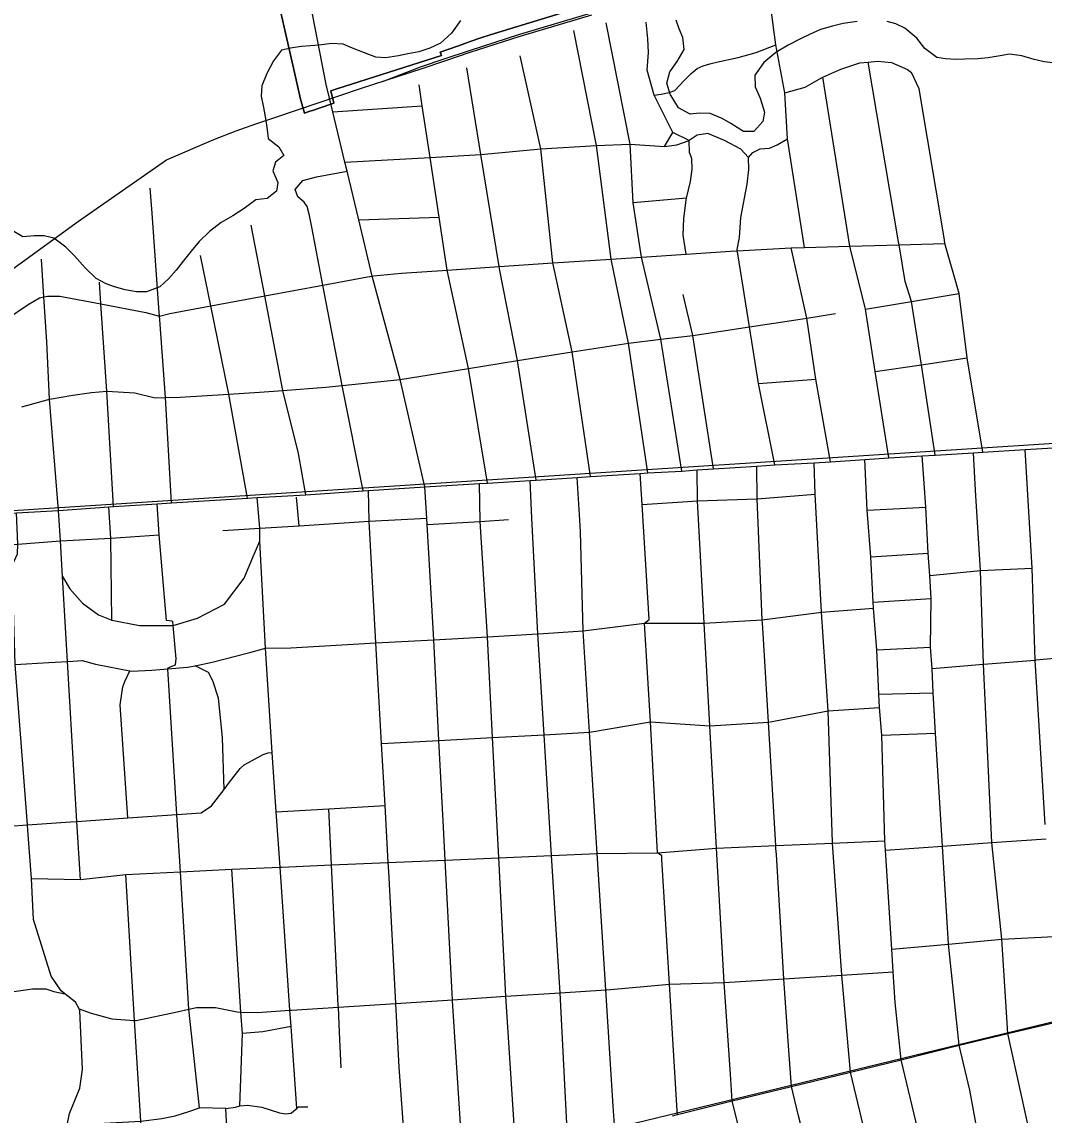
# Model space of a CAD drawing. Extents: x 114843 to 284848, y 317643 to 566895.
# Drawn here: x 182913 to 189137, y 380464 to 387123 of the extents above; entities that cross this region are included whole.
import ezdxf

# ---------------------------------------------------------------- set-up
doc = ezdxf.new("R2010")
doc.units = 0
for name, color, linetype in [('GM_X_City_Street', 7, 'Continuous'), ('GM_X_Corporation', 7, 'Continuous'), ('GM_X_County_Road', 7, 'Continuous'), ('GM_X_Minor_River', 7, 'Continuous'), ('GM_X_Rail_Line', 7, 'Continuous'), ('GM_X_US_Route', 7, 'Continuous')]:
    doc.layers.add(name, color=color, linetype=linetype)

msp = doc.modelspace()

# ---------------------------------------------------------------- linework, layer by layer
at = {"layer": 'GM_X_City_Street'}
for p, q in [((184805.5, 386575.4), (185350.9, 386612.7)), ((186825.3, 386363.4), (186876.1, 386449.6)), ((186959.9, 386048.9), (186635.5, 386020.8)), ((184963.8, 385917.7), (185453, 385934.2)), ((187397.5, 384920.8), (187746.3, 384947)), ((184601.2, 384052.7), (184585.5, 384229)), ((188060.1, 384148.2), (188417.1, 384168)), ((184136.9, 384024.7), (184361.5, 384040.2)), ((183455, 383979.2), (183749.4, 383998.9)), ((188082.3, 383864), (188431.3, 383887.6)), ((188096.8, 383588.2), (188448.6, 383610.3)), ((188117.3, 383298.7), (188445.6, 383315.2)), ((188130.8, 383027.8), (188460.3, 383036.8)), ((188148.1, 382778.8), (188475.5, 382790.5)), ((184153.7, 380504.6), (183994.8, 380508.6)), ((184177.5, 380101.9), (184153.7, 380504.6))]:
    msp.add_line(p, q, dxfattribs=at)
for points in [[(186930.3, 384387.4), (186803.4, 385191.5), (186685.2, 385690.6), (186635.5, 386020.8), (186616.5, 386377.6), (186470.2, 387118.1)], [(187498.1, 384424.3), (187397.5, 384920.8), (187342.4, 385265.4), (187271.3, 385710.1), (187268.3, 385729), (187267.2, 385735.9), (187282.5, 385809.2), (187290.2, 385932.2), (187328.7, 386134), (187338.1, 386224.2), (187337.6, 386297.1), (187290, 386348.2), (187191.7, 386399.8), (187089.2, 386443.9), (187024.9, 386432.1), (186976.6, 386400.2), (186876.1, 386449.6), (186762.3, 386677.5), (186720.3, 386829.6), (186728.6, 386935.7), (186724.5, 387020.1), (186714.7, 387120.7)], [(186724.4, 384375.5), (186605.6, 385165.9), (186503.4, 385667.4), (186501.6, 385678.3), (186410.7, 386370.4), (186272.8, 387070.3)], [(186762.3, 386677.5), (186804.4, 386682.8), (186853.6, 386693.8), (186887.9, 386704.8), (186945.4, 386765.3), (186987.9, 386807.7), (187024.9, 386838.7), (187061.9, 386856.2), (187101.9, 386867.9), (187141.8, 386876.8), (187274.6, 386906.3), (187384.4, 386937.1), (187504.2, 386983.8)], [(186375.9, 384353.5), (186264, 385113.3), (186145.5, 385654.5), (186072, 386350.8), (185946.3, 386916.2)], [(186044.7, 384332.4), (185929.8, 385059.7), (185822.2, 385609.5), (185818.4, 385632.6), (185708, 386315.4), (185622.6, 386844)], [(187558.4, 386690.4), (187681.8, 386725.9), (187781.2, 386781.9), (187788.5, 386785.3), (187898.6, 386835.5), (188015.6, 386873), (188066.3, 386878.5), (188122.1, 386884.7), (188208, 386874.7), (188305.3, 386832.4), (188328.9, 386813.8)], [(188472.5, 384484.2), (188390, 385034.7), (188328.8, 385419.4), (188290.8, 385542.6), (188253.4, 385765.1), (188250.4, 385782.7), (188066.3, 386878.5)], [(188190.6, 384467.3), (188108.7, 384993.7), (188048.8, 385373.2), (187953.9, 385757.1), (187788.5, 386785.3)], [(188763.5, 384502.3), (188668.5, 385077.6), (188619.9, 385468), (188533.2, 385772.6), (188529.3, 385796.3), (188376.8, 386714.5), (188328.9, 386813.8)], [(185748, 384313.6), (185631.4, 385011.6), (185501.5, 385611.4), (185453, 385934.2), (185398.3, 386297.8), (185350.9, 386612.7), (185331.8, 386740.1)], [(184879.4, 386268.3), (185398.3, 386297.8), (185708, 386315.4), (186072, 386350.8), (186410.7, 386370.4), (186616.5, 386377.6), (186825.3, 386363.4), (186901, 386373.3), (186976.6, 386400.2)], [(186957.8, 385708.8), (186938.5, 385823.5), (186942.8, 385925.7), (186957.3, 386037.8), (186959.9, 386048.9), (186983.8, 386151.6), (186993.4, 386225.6), (186992.9, 386289.8), (186985.3, 386308), (186977.7, 386328.3), (186976.6, 386400.2)], [(187337.6, 386297.1), (187362.4, 386327.8), (187407, 386350.8), (187465.1, 386353.5), (187511.7, 386374.6), (187574.9, 386410.6)], [(184576.3, 386102.8), (184624.4, 386157.6), (184706.8, 386179.2), (184892.7, 386213)], [(183824.1, 384193.3), (183787.5, 384835.5), (183752.5, 385308.4), (183750.8, 385331.4), (183747.3, 385381.2), (183706.1, 385958.6), (183693, 386111.1)], [(184991.3, 384267.2), (184861.9, 384908.1), (184745.7, 385519.6), (184678.4, 385873.5), (184665, 385944.3), (184650.2, 385998.9), (184630.7, 386025.4), (184593.4, 386058.3), (184576.3, 386102.8)], [(184641.1, 384241.9), (184597, 384494.4), (184501.9, 384878.6), (184391.5, 385454), (184309, 385884)], [(187677.3, 385749.6), (187953.9, 385757.1), (188253.4, 385765.1), (188533.2, 385772.6)], [(182685.8, 385223.2), (182951.9, 385402.5), (183021, 385443.1), (183047.3, 385448), (183069.2, 385452.1), (183143.4, 385452.5), (183393.6, 385404.8), (183668.1, 385352.5), (183750.8, 385331.4), (183814.3, 385347.2), (184063.3, 385393.3), (184391.5, 385454), (184745.7, 385519.6), (185016.9, 385569.7), (185045.7, 385575.1), (185053.6, 385576.5), (185224.3, 385592.8), (185501.5, 385611.4), (185818.4, 385632.6), (186145.5, 385654.5), (186501.6, 385678.3), (186685.2, 385690.6), (186957.8, 385708.8), (187226.9, 385726.8), (187268.3, 385729), (187597.3, 385746)], [(184286.6, 384221.5), (184173.4, 384856.3), (184063.3, 385393.3), (184000.4, 385700.3)], [(183136.1, 384147.5), (183080.2, 384824.8), (183065.3, 385174.1), (183047.3, 385448), (183032.2, 385677.8)], [(183471.2, 384170.7), (183430, 384874), (183393.6, 385404.8), (183384.6, 385537.3)], [(187124, 384400.5), (186997.4, 385212.9), (186938.5, 385462.4)], [(188048.8, 385373.2), (188328.8, 385419.4), (188619.9, 385468)], [(182911.6, 384779), (183080.2, 384824.8), (183222.2, 384848.7), (183336, 384865.6), (183430, 384874), (183601.5, 384863.8), (183724.8, 384833.6), (183787.5, 384835.5), (183877.2, 384838.2), (184173.4, 384856.3), (184358.7, 384867.6), (184501.9, 384878.6), (184764.1, 384898.7), (184861.9, 384908.1), (185215.7, 384944.1), (185631.4, 385011.6), (185929.8, 385059.7), (186264, 385113.3), (186605.6, 385165.9), (186803.4, 385191.5), (186997.4, 385212.9), (187342.4, 385265.4), (187638.5, 385310.3), (187692.2, 385319.1), (187865.7, 385347.4)], [(188108.7, 384993.7), (188390, 385034.7), (188668.5, 385077.6)], [(189464.6, 378670.3), (189241.5, 379569.1), (189094.7, 380160.2), (189074.1, 380243.4), (188916.2, 380962.2), (188903.5, 381154), (188880.3, 381536.3), (188819.5, 382124.2), (188768.2, 383210.6), (188749.7, 383781.6), (188718.1, 384270.1), (188707, 384499.1)], [(189144, 382234.2), (189081.8, 383235.9), (189064.7, 383796.6), (189020.8, 384518.8)], [(188061.8, 377806.5), (188179.5, 378361.3), (188244.9, 378669.8), (188272.8, 378804.7), (188274.2, 378811.4), (188328.6, 379070.5), (188333.7, 379126.8), (188330.7, 379188.9), (188308.9, 379296.9), (188299.3, 379334.8), (188149.2, 379927.8), (187957.7, 380726.1), (187905.2, 381317.4), (187848.2, 382120.9), (187847.9, 382124.9), (187821.6, 382927.4), (187780.9, 383528.6), (187743.1, 384246.1), (187736.1, 384437.5)], [(188367.4, 380377.5), (188266.3, 380800.4), (188230.6, 381149.9), (188218.4, 381337.1), (188209.4, 381474.8), (188170.2, 382077.8), (188166.5, 382134.8), (188148.1, 382778.8), (188134.3, 382946.9), (188130.8, 383027.8), (188117.3, 383298.7), (188097.6, 383552.8), (188096.8, 383588.2), (188082.3, 383864), (188060.1, 384148.2), (188044.3, 384457.4)], [(189005.3, 379151.3), (188924.6, 379490.3), (188783.3, 380083.7), (188780.8, 380094.1), (188743.7, 380265.3), (188720.2, 380418.2), (188684.3, 380616.7), (188627, 380855.1), (188618.9, 380890.6), (188554.7, 381504.9), (188554.5, 381508.5), (188517.8, 382102.6), (188475.5, 382790.5), (188460.3, 383036.8), (188454.9, 383185.3), (188445.6, 383315.2), (188448.6, 383610.3), (188441.9, 383750.3), (188431.3, 383887.6), (188417.1, 384168), (188406.3, 384312.6), (188394.3, 384479.4)], [(186702.9, 383460.5), (186731.3, 383482.2), (186690.5, 384183.2), (186677.2, 384372.5)], [(187436.5, 379752.7), (187238.4, 380551.6), (187226.8, 380713), (187188.6, 381272.4), (187142.9, 382090.1), (187101.2, 382835.7), (187066.2, 383461), (187025.9, 384205.7), (187023.8, 384393.6)], [(187423.9, 383429.8), (187422.1, 383461), (187421, 383480), (187390.7, 384218.8), (187388.5, 384417.2)], [(185033, 375430.7), (185341.3, 376831.7), (185521.4, 377650.3), (185660, 378279.9), (185666.7, 378310.6), (185667.9, 378316.2), (185741.4, 378837.8), (185831.9, 379481.1), (185884.6, 379855.9), (185919.2, 380101.6), (185924.4, 380169.7), (185924.8, 380228.7), (185915.8, 380308.8), (185860.1, 381187.8), (185819.3, 381995.3), (185817.4, 382032.3), (185779, 382764.3), (185746.9, 383378.1), (185703.2, 384080.6), (185698.7, 384310.4)], [(186245.4, 378197.2), (186330, 378758.3), (186426.6, 379398.4), (186433.3, 379442.6), (186434.7, 379522.8), (186402.9, 379655.8), (186379, 379749.2), (186323, 379968.1), (186241.5, 380305.7), (186235.3, 380331), (186191, 381209.2), (186138.4, 382046.3), (186092.3, 382781.2), (186053.7, 383395.2), (186018.5, 384099.2), (186007.1, 384330.3)], [(186524.9, 377826.9), (186597, 378115.5), (186598.3, 378122.2), (186612.5, 378201.5), (186675.7, 378685.2), (186755.7, 379298.5), (186756.1, 379317.6), (186757, 379374.8), (186748.4, 379453.2), (186660.1, 379820.4), (186541.4, 380301.9), (186532, 380343.4), (186523.9, 380376), (186513.9, 380518.6), (186468.8, 381227.1), (186415.8, 382058.4), (186368.8, 382796.1), (186329.5, 383413.2), (186313.1, 384016.5), (186309.1, 384087.7), (186294.5, 384348.1)], [(184586.2, 380505.5), (184551.8, 381003.2), (184544.8, 381103), (184484.6, 381974.2), (184461.3, 382310.7), (184437.5, 382673.8), (184396.1, 383308), (184362.1, 383960.6), (184361.5, 384040.2), (184345.2, 384226.3)], [(185252.7, 380169.5), (185210.8, 380757.3), (185190, 381144.6), (185146.7, 381948.7), (185143.7, 382002.9), (185124.2, 382350.8), (185103.2, 382727.8), (185068.9, 383340.2), (185027.5, 384082.6), (185023.8, 384269.3)], [(186690.5, 384183.2), (187025.9, 384205.7), (187390.7, 384218.8), (187743.1, 384246.1)], [(183460.3, 383478.7), (183455, 383979.2), (183443.2, 384169)], [(183833.4, 383447), (183831.1, 383471.6), (183825.7, 383472.3), (183792.8, 383476.5), (183749.4, 383998.9), (183736.9, 384187.7)], [(183189.1, 380403), (183202.1, 380473.4), (183265.8, 380628), (183282.6, 380743), (183266, 381102.2), (183260.9, 381111.5), (183238.5, 381151.6), (183175.1, 381202.8), (183152.1, 381221.4), (183091.3, 381310), (182982.7, 381656.4), (182971.4, 381905.5), (182949, 382200), (182946.6, 382232), (182872.3, 383209.7), (182854.1, 383811.7), (182885.3, 383883.5), (182889, 383942.4), (182880.3, 384132.1)], [(183268.8, 381899.1), (183248, 382253), (183190.6, 383228.1), (183160.2, 383744.2), (183147.8, 383961.5), (183136.1, 384147.5)], [(184361.5, 384040.2), (184601.2, 384052.7), (185027.5, 384082.6), (185378.4, 384099.2)], [(185380.8, 384061.4), (185703.2, 384080.6), (185874.7, 384091.7)], [(182455.3, 383915.3), (182889, 383942.4), (183147.8, 383961.5), (183455, 383979.2)], [(183160.2, 383744.2), (183204.8, 383669.7), (183281.6, 383582.1), (183378.6, 383512.2), (183460.3, 383478.7), (183628.2, 383445.7), (183833.4, 383447), (183981.9, 383491.7), (184145.8, 383577.1), (184266.9, 383735.5), (184321.3, 383867), (184362.1, 383960.6)], [(188441.9, 383750.3), (188749.7, 383781.6), (189064.7, 383796.6)], [(182872.3, 383209.7), (183077.9, 383221.6), (183190.6, 383228.1), (183223.4, 383230), (183279.6, 383233.1), (183361.4, 383211.6), (183570.5, 383169.4), (183579.3, 383167.7), (183703.7, 383173.5), (183801.7, 383181.8), (183920.6, 383191.8), (183967.7, 383201.7), (184071.6, 383223.3), (184285.1, 383277.8), (184300.6, 383282.1), (184396.1, 383308), (184550.4, 383311.3), (185068.9, 383340.2), (185421.2, 383359.9), (185746.9, 383378.1), (186053.7, 383395.2), (186057.9, 383395.5), (186329.5, 383413.2), (186702.9, 383460.5), (187055.7, 383460.4), (187066.2, 383461), (187421, 383480), (187780.9, 383528.6), (188097.6, 383552.8)], [(183801.7, 383181.8), (183805.1, 383188.5), (183810.8, 383192.9), (183848.9, 383207), (183851.9, 383243.2), (183833.4, 383447)], [(186810.2, 382022.7), (186808.9, 382044.4), (186783.5, 382060.9), (186740.1, 382860.1), (186702.9, 383460.5)], [(187506.4, 382051.2), (187504.2, 382089), (187503.2, 382105.9), (187458.2, 382857.6), (187423.9, 383429.8)], [(188454.9, 383185.3), (188768.2, 383210.6), (189081.8, 383235.9), (189089.4, 383236.5), (189577.6, 383282.2)], [(183558.2, 382274.6), (183511.6, 382964.2), (183527.5, 383072.3), (183540.1, 383106.1), (183570.5, 383169.4)], [(183994.8, 380508.6), (183930.1, 381109.2), (183878.2, 381946.3), (183856.6, 382295.4), (183801.7, 383181.8)], [(184143.8, 382447.2), (184133.9, 382764.8), (184109.9, 383004), (184075.6, 383108.9), (184048.4, 383159.5), (183992.8, 383188.6), (183967.7, 383201.7)], [(185103.2, 382727.8), (185450.8, 382746.5), (185779, 382764.3), (186092.3, 382781.2), (186368.8, 382796.1), (186740.1, 382860.1), (187101.2, 382835.7), (187458.2, 382857.6), (187821.6, 382927.4), (188134.3, 382946.9)], [(180505.6, 382061.7), (180821.6, 382102.7), (181115.7, 382104.3), (181416.8, 382125.3), (181705.2, 382145.4), (181997.5, 382165.8), (182279.9, 382185.4), (182610.7, 382208.5), (182946.6, 382232), (183209.2, 382250.2), (183248, 382253), (183558.2, 382274.6), (183856.6, 382295.4), (184003.7, 382305.6), (184067.4, 382347.1), (184143.8, 382447.2), (184177.4, 382491.2), (184241.8, 382575.6), (184267.2, 382598.5), (184382.8, 382660.2), (184411.5, 382671.2), (184437.5, 382673.8)], [(184461.3, 382310.7), (184782.2, 382330.3), (185124.2, 382350.8)], [(184857.4, 380752), (184847.1, 380969.7), (184839.8, 381122), (184839.3, 381132.9), (184798.6, 381987.9), (184782.2, 382330.3)], [(182971.4, 381905.5), (183268.8, 381899.1), (183546, 381930.4), (183878.2, 381946.3), (184190.3, 381961.3), (184484.6, 381974.2), (184494.6, 381974.6), (184798.6, 381987.9), (185143.7, 382002.9), (185490.9, 382018.1), (185817.4, 382032.3), (186138.4, 382046.3), (186415.8, 382058.4), (186783.5, 382060.9), (187142.9, 382090.1), (187503.2, 382105.9), (187848.2, 382120.9), (188166.5, 382134.8)], [(188170.2, 382077.8), (188517.8, 382102.6), (188819.5, 382124.2), (189149.3, 382147.7)], [(187696.1, 377886), (187812.7, 378443.7), (187908, 378899.4), (187945.2, 379077.3), (187957.1, 379187.5), (187953, 379248.6), (187952.3, 379259.8), (187802.4, 379842.6), (187641, 380459.9), (187599, 380639.3), (187582.6, 380858.8), (187551.6, 381295.2), (187506.4, 382051.2)], [(184240.5, 380519.9), (184255.2, 380961.7), (184246.7, 381092), (184190.3, 381961.3)], [(186904.6, 380468), (186901.9, 380490.3), (186874.4, 380958.9), (186855.5, 381262.4), (186810.2, 382022.7)], [(183662, 380068.7), (183636.1, 380427.5), (183599.3, 381040.8), (183546, 381930.4)], [(188209.4, 381474.8), (188554.7, 381504.9), (188880.3, 381536.3), (189198, 381551.6)], [(183260.9, 381111.5), (183334.8, 381084.2), (183460.3, 381051.7), (183599.3, 381040.8), (183609.2, 381040.1), (183858.6, 381093.7), (183930.1, 381109.2), (183976.4, 381119.3), (184090.8, 381120.7), (184224.2, 381092.5), (184246.7, 381092), (184344.7, 381090), (184544.8, 381103), (184554.1, 381103.5), (184839.8, 381122), (185190, 381144.6), (185533.9, 381166.8), (185860.1, 381187.8), (186191, 381209.2), (186468.8, 381227.1), (186475.2, 381227.5), (186855.5, 381262.4), (187188.6, 381272.4), (187551.6, 381295.2), (187905.2, 381317.4), (188218.4, 381337.1)], [(179851.1, 381185.6), (180568.2, 381231.3), (180621.4, 381230.3), (180785.4, 381189.2), (180876.5, 381175.9), (180943.7, 381165.8), (181059.7, 381161.2), (181179.7, 381168.9), (181327.9, 381183.3), (181467.3, 381195.5), (181767.3, 381194.4), (182058.7, 381186.9), (182496.2, 381195.9), (182879, 381219.3), (182977, 381234.3), (183059.4, 381232.7), (183108, 381218.1), (183175.1, 381202.8)], [(186874.2, 380460.2), (186904.6, 380468), (187238.4, 380551.6), (187599, 380639.3), (187957.7, 380726.1), (188266.3, 380800.4), (188618.9, 380890.6), (188916.2, 380962.2), (189234.6, 381037.1)], [(184551.8, 381003.2), (184379.9, 380970.9), (184255.2, 380961.7)], [(180629.4, 380235.2), (180946.9, 380257.8), (181635.9, 380304.1), (182548.8, 380360.2), (183189.1, 380403), (183636.1, 380427.5), (183764.4, 380443.6), (183845.2, 380460.4), (183928.6, 380487), (183994.8, 380508.6)], [(184153.7, 380504.6), (184213.6, 380512.8), (184240.5, 380519.9), (184286.9, 380525.7), (184373.7, 380512.2), (184481.1, 380477.3), (184519.4, 380472.3), (184551.5, 380475.3), (184569.1, 380489.9), (184586.2, 380505.5), (184596.5, 380514.8), (184654.7, 380514.5)]]:
    msp.add_lwpolyline(points, dxfattribs=at)
at = {"layer": 'GM_X_Corporation'}
for points in [[(186242.7, 387189.7), (185763.1, 387044), (185713.5, 387026.9), (185643.1, 387002.6), (185576.9, 386979.8), (185501.1, 386953.7), (185458.9, 386939.1), (185468.2, 386919.1), (184830, 386714.7), (184793.7, 386702.7), (184812.2, 386628.9), (184792.9, 386621.7), (184681.3, 386583.4), (184666.6, 386578.4), (184633, 386566.8), (184608.6, 386652.4), (184590.3, 386734.5), (184568, 386832.8), (184483.6, 387206.3)], [(184483.6, 387206.3), (184568, 386832.8), (184590.3, 386734.5), (184608.6, 386652.4), (184633, 386566.8), (184666.6, 386578.4), (184681.3, 386583.4), (184792.9, 386621.7), (184812.2, 386628.9), (184793.7, 386702.7), (184830, 386714.7), (185468.2, 386919.1), (185458.9, 386939.1), (185501.1, 386953.7), (185576.9, 386979.8), (185643.1, 387002.6), (185713.5, 387026.9), (185763.1, 387044), (186242.7, 387189.7)]]:
    msp.add_lwpolyline(points, dxfattribs=at)
at = {"layer": 'GM_X_County_Road'}
msp.add_line((184805.5, 386575.4), (184769.2, 386725.9), dxfattribs=at)
for points in [[(184769.2, 386725.9), (184768, 386730.9), (184669.9, 387233.5), (184655.9, 387298.6), (184574.8, 387662.1), (184459.8, 388139.2), (184429.9, 388263.5), (184399.9, 388343.5), (184379.1, 388393.1)], [(187836.5, 384443.7), (187746.3, 384947), (187692.2, 385319.1), (187597.3, 385746), (187677.3, 385749.6), (187574.9, 386410.6), (187558.4, 386690.4), (187504.2, 386983.8), (187473.3, 387212.9)], [(185367.1, 384291.9), (185215.7, 384944.1), (185045.7, 385575.1), (185002.9, 385755.4), (184963.8, 385917.7), (184892.7, 386213), (184879.4, 386268.3), (184805.5, 386575.4)], [(185597, 380191.3), (185534.2, 381160.1), (185533.9, 381166.8), (185490.9, 382018.1), (185478.8, 382257), (185450.8, 382746.5), (185421.2, 383359.9), (185380.8, 384061.4), (185378.4, 384099.2), (185367.1, 384291.9)]]:
    msp.add_lwpolyline(points, dxfattribs=at)
at = {"layer": 'GM_X_Minor_River'}
for points in [[(185582.6, 387132.3), (185528, 387054.5), (185461.6, 386992.8), (185397.4, 386963.1), (185329.2, 386941.5), (185263.1, 386927.9), (185205, 386916.3), (185126.9, 386904.8), (185068.9, 386909.1), (184999, 386933.7), (184925.1, 386962.2), (184869.3, 386986.6), (184797.3, 386991.1), (184723.2, 386981.6), (184671.1, 386977.9), (184615, 386972.2), (184561, 386964.6), (184492.9, 386951), (184444.4, 386885.1), (184403.9, 386809.2), (184373.4, 386733.2), (184369, 386671.1), (184384.6, 386600.8), (184398.1, 386522.6), (184405.7, 386466.4), (184411.4, 386412.2), (184477.1, 386361.7), (184506.8, 386309.4), (184456.5, 386267.6), (184440.1, 386215.6), (184471.7, 386145.2), (184463.3, 386091.1), (184407, 386047.4), (184336.9, 386039.8), (184266.6, 385986.2), (184196.3, 385942.5), (184126, 385900.9), (184055.6, 385847.2), (183993.2, 385785.5), (183942.7, 385725.6), (183894.3, 385665.8), (183852, 385610), (183805.6, 385558.1), (183753.3, 385508.3), (183671, 385478.8), (183611, 385479.2), (183541.1, 385491.7), (183477.1, 385510.1), (183425.2, 385528.5), (183365.4, 385559), (183297.8, 385625.6), (183232.2, 385698.2), (183180.5, 385750.6), (183106.8, 385805.2), (183048.9, 385819.6), (182986.9, 385820), (182918.8, 385814.5), (182843, 385859)], [(187175.6, 386534.6), (187103.7, 386565.1), (187037.7, 386567.6), (186981.6, 386561.9), (186909.8, 386600.5), (186860.3, 386683), (186838.8, 386749.3), (186857.2, 386819.3), (186903.6, 386881.2), (186946.1, 386955.1), (186936.6, 387027.3), (186914.9, 387081.5), (186897.2, 387133.8)], [(187997.7, 387124.6), (187913.6, 387113.1), (187847.5, 387097.5), (187775.3, 387075.9), (187709.1, 387046.3), (187652.9, 387020.6), (187578.6, 386981), (187504.3, 386937.4), (187429.9, 386875.7), (187375.3, 386797.9), (187376.9, 386727.7), (187408.5, 386657.4), (187433.9, 386573), (187423.6, 386516.9), (187369.1, 386455.1), (187307.1, 386455.5), (187229.4, 386504.2), (187175.6, 386534.6)], [(189190.8, 386874.3), (189136.8, 386880.6), (189076.8, 386893), (189000.9, 386915.6), (188927, 386926.1), (188868.9, 386916.5), (188796.8, 386904.9), (188732.7, 386897.3), (188654.6, 386895.8), (188600.6, 386894.2), (188536.6, 386898.6), (188482.6, 386906.9), (188410.9, 386961.5), (188361.3, 387024), (188289.6, 387084.6), (188233.8, 387111), (188181.9, 387125.4)]]:
    msp.add_lwpolyline(points, dxfattribs=at)
at = {"layer": 'GM_X_Rail_Line'}
for points in [[(185114, 386762.3), (185345.8, 386851.7), (185484.3, 386897.7), (185638.5, 386949.7), (185943.7, 387047.9), (186380.4, 387177.8), (186575.3, 387232.4), (186768, 387282.7), (187005.7, 387344.5), (187265.4, 387404.5), (187396.4, 387421.3)], [(179180.6, 382953.2), (179525.7, 383187.1), (179816.3, 383394.3), (179991, 383520.5), (180086.4, 383592.5), (180379.3, 383819.2), (180630.6, 383999.3), (180683.6, 384038.4), (180848.3, 384157.7), (181052.7, 384310.2), (183256.9, 385910), (183793.9, 386283.3), (184082.2, 386407.6), (184216.8, 386458.7), (184336.5, 386502), (184447, 386539.3), (184981, 386718.5), (185349.8, 386839.8), (185488.3, 386885.8), (185642.5, 386937.8), (185947.5, 387035.9), (186383.9, 387165.8)], [(180629.5, 384002.1), (191270.2, 384690.2), (191954.5, 384767.5), (195392.5, 385288.4)], [(180378.1, 383822), (180652.5, 379872.3), (185830.5, 380217.5), (192483.8, 381831.8), (195789.4, 382643.8)]]:
    msp.add_lwpolyline(points, dxfattribs=at)
at = {"layer": 'GM_X_US_Route'}
for points in [[(187388.5, 384417.2), (187498.1, 384424.3), (187736.1, 384437.5), (187836.5, 384443.7), (188044.3, 384457.4), (188190.6, 384467.3), (188394.3, 384479.4), (188472.5, 384484.2), (188707, 384499.1), (188763.5, 384502.3), (189020.8, 384518.8), (189498.2, 384547.4)], [(185367.1, 384291.9), (185698.7, 384310.4), (185748, 384313.6), (186007.1, 384330.3), (186044.7, 384332.4), (186294.5, 384348.1), (186375.9, 384353.5), (186677.2, 384372.5), (186724.4, 384375.5), (186930.3, 384387.4), (187023.8, 384393.6), (187124, 384400.5), (187388.5, 384417.2)], [(181298.4, 384032.2), (181691.8, 384059.4), (182065.9, 384080.5), (182424.3, 384102.5), (182778.8, 384124.6), (182880.3, 384132.1), (183136.1, 384147.5), (183443.2, 384169), (183471.2, 384170.7), (183736.9, 384187.7), (183824.1, 384193.3), (184286.6, 384221.5), (184345.2, 384226.3), (184641.1, 384241.9), (184991.3, 384267.2), (185023.8, 384269.3), (185367.1, 384291.9)]]:
    msp.add_lwpolyline(points, dxfattribs=at)

doc.saveas('drawing.dxf')
